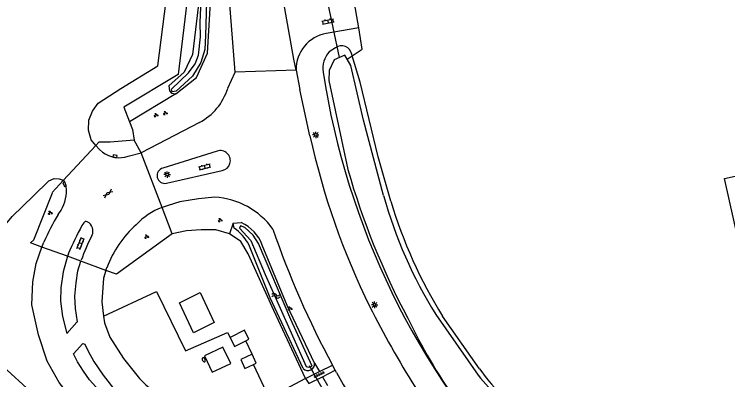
# Model space of a CAD drawing. Extents: x 130998 to 133001, y 398999 to 403002.
# Drawn here: x 132397 to 132534.4, y 401677.9 to 401748.3 of the extents above; entities that cross this region are included whole.
import ezdxf

# ---------------------------------------------------------------- set-up
doc = ezdxf.new("R2010")
doc.units = 0
for name, color, linetype in [('gg-afsc-hekwerk', 7, 'Continuous'), ('gg-bbg-open loods', 7, 'Continuous'), ('gg-knt-verharding', 7, 'Continuous'), ('gg-kntw-bovenkant insteek waterloop', 7, 'Continuous'), ('gg-kntw-waterlijn', 7, 'Continuous'), ('gg-kwrk-betonelement', 7, 'Continuous'), ('gg-kwrk-duiker nz buis', 7, 'Continuous'), ('gt-grn-groengrens', 7, 'Continuous'), ('gt-grn-groengrens NZ', 7, 'Continuous'), ('gt-grn-weggrens', 7, 'Continuous'), ('gt-symb-brandkraan', 7, 'Continuous'), ('gt-symb-gesloten verharding', 7, 'Continuous'), ('gt-symb-groenvak', 7, 'Continuous'), ('gt-symb-klinker verharding', 7, 'Continuous'), ('gt-symb-kolk', 7, 'Continuous'), ('gt-symb-lichtmast', 7, 'Continuous'), ('gt-symb-tegel verharding', 7, 'Continuous'), ('gt-symb-watersymbool', 7, 'Continuous'), ('gx-grn-maaiveld', 7, 'Continuous')]:
    doc.layers.add(name, color=color, linetype=linetype)

# ---------------------------------------------------------------- blocks, each defined once
blk = doc.blocks.new('gt0-LMAST')
at = {"layer": 'gt-symb-lichtmast'}
for p, q in [((-0.18, 0.17), (-0.45, 0.44)), ((-0.01, 0.25), (-0.01, 0.62)), ((0.17, 0.17), (0.44, 0.44)), ((-0.26, 0), (-0.63, 0)), ((-0.18, -0.18), (-0.45, -0.45)), ((-0.01, -0.25), (-0.01, -0.63)), ((0.44, -0.45), (0.17, -0.18)), ((0.24, 0), (0.62, 0))]:
    blk.add_line(p, q, dxfattribs=at)
blk.add_circle((-0.01, 0), 0.25, dxfattribs=at)
blk = doc.blocks.new('gt0-KL1')
at = {"layer": 'gt-symb-klinker verharding'}
for p, q in [((-1.15, 0.3), (1.15, 0.3)), ((-1, -0.3), (-1, 0.3)), ((-0.5, 0.3), (-0.5, 0.45)), ((0, -0.3), (0, 0.3)), ((0.5, 0.3), (0.5, 0.45)), ((1, -0.3), (1, 0.3)), ((-1.15, -0.3), (1.15, -0.3)), ((-0.5, -0.45), (-0.5, -0.3)), ((0.5, -0.45), (0.5, -0.3))]:
    blk.add_line(p, q, dxfattribs=at)
blk = doc.blocks.new('gt0-WA')
at = {"layer": 'gt-symb-watersymbool'}
for centre, start, end in [((-0.32, 0.02), 28.0725, 151.9275), ((0.43, 0.42), 208.0725, 331.9275), ((-0.32, -0.43), 28.0725, 151.9275), ((0.43, -0.03), 208.0725, 331.9275)]:
    blk.add_arc(centre, 0.425, start, end, dxfattribs=at)
blk = doc.blocks.new('gt0-GRVAK')
at = {"layer": 'gt-symb-groenvak'}
for p, q in [((-0.11, 0.19), (-0.23, 0.24)), ((-0.18, 0.15), (0.09, 0.15)), ((-0.09, 0.21), (-0.16, 0.32)), ((-0.05, 0.21), (-0.05, 0.39)), ((0, 0.21), (0.06, 0.32)), ((0.01, 0.19), (0.13, 0.24)), ((0.26, -0.05), (0.2, 0.06)), ((0.3, -0.05), (0.3, 0.13)), ((0.35, -0.05), (0.41, 0.06)), ((-0.24, -0.23), (-0.36, -0.18)), ((-0.32, -0.26), (-0.05, -0.26)), ((-0.23, -0.21), (-0.29, -0.09)), ((-0.18, -0.2), (-0.18, -0.02)), ((-0.14, -0.21), (-0.07, -0.09)), ((-0.12, -0.23), (0, -0.18)), ((0.24, -0.07), (0.12, -0.02)), ((0.17, -0.11), (0.44, -0.11)), ((0.37, -0.07), (0.49, -0.02))]:
    blk.add_line(p, q, dxfattribs=at)
blk = doc.blocks.new('gt0-TEG1')
at = {"layer": 'gt-symb-tegel verharding'}
for p, q in [((-1.12, 0), (1.12, 0)), ((-0.9, -0.25), (-0.9, 0.25)), ((-0.45, -0.25), (-0.45, 0.25)), ((0, -0.25), (0, 0.25)), ((0.45, -0.25), (0.45, 0.25)), ((0.9, -0.25), (0.9, 0.25))]:
    blk.add_line(p, q, dxfattribs=at)
blk = doc.blocks.new('gt0-KOLK')
at = {"layer": 'gt-symb-kolk'}
blk.add_lwpolyline([(0, 0), (0.37, 0), (0.37, 0.4), (-0.38, 0.4), (-0.38, 0), (0, 0)], dxfattribs=at)
blk = doc.blocks.new('gt0-GESVH1')
at = {"layer": 'gt-symb-gesloten verharding'}
for p, q in [((-0.99, -0.26), (0.01, 0.24)), ((0.01, -0.26), (-0.99, 0.24)), ((0.01, 0.24), (1.01, -0.26)), ((1.01, 0.24), (0.01, -0.26))]:
    blk.add_line(p, q, dxfattribs=at)
blk = doc.blocks.new('gt0-BR')
at = {"layer": 'gt-symb-brandkraan'}
for centre, radius, start, end in [((-0.24, 0), 0.206, 107.5669, 252.4331), ((0.6, -2.66), 3, 106.892, 107.5669), ((0, -0.69), 0.938, 73.108, 106.892), ((-0.6, -2.66), 3, 72.4331, 73.108), ((0.24, 0), 0.206, 287.567, 72.4331), ((0.6, 2.66), 3, 252.4331, 253.108), ((0, 0.69), 0.938, 253.108, 286.8921), ((-0.6, 2.66), 3, 286.8921, 287.567)]:
    blk.add_arc(centre, radius, start, end, dxfattribs=at)

msp = doc.modelspace()

# ---------------------------------------------------------------- linework, layer by layer
at = {"layer": 'gg-afsc-hekwerk'}
for p, q in [((132463.32, 401745.68), (132462.28, 401751.96)), ((132461.1, 401739.64), (132462.09, 401740.3)), ((132412.65, 401723.05), (132406.39, 401716.31)), ((132412.65, 401723.05), (132406.39, 401716.31)), ((132407.18, 401701.7), (132402.29, 401703.47)), ((132407.18, 401701.7), (132402.29, 401703.47)), ((132409.8, 401700.74), (132407.18, 401701.7)), ((132409.8, 401700.74), (132407.18, 401701.7)), ((132414.62, 401698.99), (132409.8, 401700.74)), ((132414.62, 401698.99), (132409.8, 401700.74)), ((132453.1, 401678.15), (132453.7, 401677.18)), ((132453.1, 401678.15), (132453.7, 401677.18))]:
    msp.add_line(p, q, dxfattribs=at)
for points in [[(132430.53, 401767.59), (132431.53, 401761.79), (132428.52, 401736.71)], [(132430.53, 401767.59), (132431.53, 401761.79), (132428.52, 401736.71)], [(132462.09, 401740.3), (132464.01, 401741.57), (132463.32, 401745.68)], [(132428.52, 401736.71), (132418.09, 401730.42), (132419.17, 401727.59)], [(132428.52, 401736.71), (132418.09, 401730.42), (132419.17, 401727.59)], [(132419.17, 401727.59), (132419.72, 401726.14), (132420.03, 401724.04)], [(132419.17, 401727.59), (132419.72, 401726.14), (132420.03, 401724.04)], [(132420.03, 401724.04), (132415.46, 401723.69), (132413.22, 401723.66), (132412.65, 401723.05)], [(132420.03, 401724.04), (132415.46, 401723.69), (132413.22, 401723.66), (132412.65, 401723.05)], [(132402.29, 401703.47), (132400.11, 401704.26), (132400.75, 401704.84), (132404.29, 401713.94), (132404.23, 401713.99), (132406.39, 401716.31)], [(132402.29, 401703.47), (132400.11, 401704.26), (132400.75, 401704.84), (132404.29, 401713.94), (132404.23, 401713.99), (132406.39, 401716.31)], [(132438.4, 401706.02), (132435.79, 401706.78), (132432.98, 401706.82), (132430.17, 401706.59), (132427.35, 401706.01)], [(132438.4, 401706.02), (132435.79, 401706.78), (132432.98, 401706.82), (132430.17, 401706.59), (132427.35, 401706.01)], [(132427.35, 401706.01), (132416.63, 401698.26), (132414.62, 401698.99)], [(132427.35, 401706.01), (132416.63, 401698.26), (132414.62, 401698.99)], [(132453.1, 401678.15), (132446.97, 401691.25), (132442.05, 401702.16), (132440.63, 401704.57), (132438.4, 401706.02)], [(132453.1, 401678.15), (132446.97, 401691.25), (132442.05, 401702.16), (132440.63, 401704.57), (132438.4, 401706.02)]]:
    msp.add_lwpolyline(points, dxfattribs=at)
at = {"layer": 'gg-bbg-open loods'}
msp.add_lwpolyline([(132561.17, 401694.82), (132539.76, 401690.05), (132533.83, 401716.66), (132555.25, 401721.43), (132561.17, 401694.82)], dxfattribs=at)
at = {"layer": 'gg-knt-verharding'}
for p, q in [((132463.32, 401745.68), (132457.08, 401744.6)), ((132438.1, 401734.04), (132439.49, 401737.14)), ((132451.26, 401737.56), (132452.01, 401733.78)), ((132453.93, 401724.88), (132452.01, 401733.78)), ((132432.63, 401727.44), (132421.42, 401721.61)), ((132436.04, 401721.94), (132425.57, 401718.68)), ((132418.9, 401720.96), (132421.42, 401721.61)), ((132426.26, 401715.77), (132437.01, 401718.22)), ((132406.54, 401716.17), (132406.39, 401716.31)), ((132405.42, 401709.75), (132405.96, 401710.59)), ((132410.33, 401708.15), (132409.98, 401707.6)), ((132402.29, 401703.47), (132402.66, 401704.41)), ((132407.37, 401702.17), (132407.18, 401701.7)), ((132409.8, 401700.74), (132409.86, 401700.92)), ((132414.62, 401698.99), (132414.81, 401699.51)), ((132455.76, 401679.49), (132458.27, 401680.75)), ((132458.8, 401679.77), (132458.27, 401680.75)), ((132453.1, 401678.15), (132455.76, 401679.49)), ((132456.32, 401678.51), (132458.8, 401679.77)), ((132459.04, 401679.33), (132458.8, 401679.77)), ((132453.7, 401677.18), (132456.32, 401678.51))]:
    msp.add_line(p, q, dxfattribs=at)
for points in [[(132439.49, 401737.14), (132439.09, 401742.88), (132438.14, 401754.35), (132437.24, 401768.61)], [(132451.26, 401737.56), (132450.85, 401739.64), (132448.8, 401751.29), (132447.97, 401756.34)], [(132413.94, 401721.77), (132413.36, 401722.28), (132412.65, 401723.05)], [(132435.63, 401713.06), (132432.46, 401712.79), (132428.83, 401712.16), (132426.58, 401711.49), (132425.43, 401711.1)]]:
    msp.add_lwpolyline(points, dxfattribs=at)
for centre, radius, start, end in [((132458.27, 401737.69), 7.01, 99.7948, 181.0699), ((132427.12, 401737.57), 11.54, 298.5349, 342.1535), ((132594.79, 401755.83), 144.22, 192.3925, 206.2868), ((132436.67, 401720.12), 1.93, 280.2366, 109.0853), ((132417.19, 401726.05), 5.37, 232.8133, 288.5398), ((132425.97, 401717.24), 1.5, 105.3154, 281.102), ((132399.85, 401714.35), 7.17, 328.435, 6.1046), ((132404.89, 401714.86), 2.1, 6.6935, 38.2303), ((132434.73, 401698.19), 14.9, 36.0207, 86.5563), ((132430.33, 401698.41), 13.61, 111.1197, 136.4839), ((132440.13, 401688.4), 40.75, 148.406, 156.8703), ((132410.77, 401707.91), 0.498, 60.2995, 151.79), ((132410.13, 401706.56), 1.99, 334.3183, 63.562), ((132459.4, 401680.46), 56.38, 151.2232, 157.348), ((132434.03, 401692.43), 20.48, 131.4795, 159.7921), ((132610.85, 401763.26), 173.47, 198.9414, 208.4029), ((132442.12, 401689.82), 34.12, 152.2618, 161.0115), ((132623.88, 401771.27), 177.14, 206.5982, 218.0062), ((132611.02, 401763.37), 173.67, 208.942, 215.8812)]:
    msp.add_arc(centre, radius, start, end, dxfattribs=at)
at = {"layer": 'gg-kntw-bovenkant insteek waterloop'}
for p, q in [((132458.86, 401741.85), (132457.63, 401741.09)), ((132462.09, 401740.3), (132461.99, 401740.61)), ((132439.16, 401708.05), (132440.68, 401708.18)), ((132439.31, 401707.1), (132439.16, 401708.05)), ((132486.58, 401680.05), (132479.49, 401690.19))]:
    msp.add_line(p, q, dxfattribs=at)
for points in [[(132432.26, 401767.89), (132432.79, 401760.14), (132432.56, 401751.35), (132431.27, 401740.52), (132429.68, 401737.16), (132426.74, 401734.5), (132426.84, 401733.56), (132427.23, 401733.13), (132428.1, 401732.98)], [(132428.1, 401732.98), (132432.07, 401736.15), (132434.21, 401740.81), (132434.69, 401749.47), (132434.86, 401762.54), (132434.74, 401768.24)], [(132469.51, 401712.3), (132467.08, 401720.83), (132463.58, 401735.25), (132462.09, 401740.3)], [(132452.65, 401680.09), (132446.26, 401693.71), (132442.15, 401703.96)], [(132454.83, 401681.12), (132449.54, 401692.22), (132444.74, 401703.86)]]:
    msp.add_lwpolyline(points, dxfattribs=at)
for centre, radius, start, end in [((132460.01, 401740.17), 2.04, 12.2315, 124.405), ((132461.38, 401737.82), 4.97, 138.9067, 187.5743), ((132603.56, 401759.86), 148.85, 188.7716, 223.1317), ((132557.05, 401738.5), 91.37, 196.6666, 211.9222), ((132437.62, 401701.23), 7.59, 20.2948, 66.1732), ((132434.24, 401699.68), 8.99, 28.4165, 55.6244), ((132453.56, 401680.97), 1.27, 223.967, 6.7208), ((132509.88, 401695.94), 28.2, 214.2907, 239.1237)]:
    msp.add_arc(centre, radius, start, end, dxfattribs=at)
at = {"layer": 'gg-kntw-waterlijn'}
msp.add_line((132478.21, 401690.49), (132486.32, 401678.8), dxfattribs=at)
for points in [[(132434.27, 401759.48), (132433.78, 401744.23), (132433.69, 401741.52), (132432.93, 401739), (132431.32, 401736.39), (132428.17, 401733.51), (132427.35, 401733.38), (132427.28, 401733.86), (132430.52, 401737.03), (132431.8, 401738.74), (132432.43, 401740.43), (132432.81, 401743.95), (132432.78, 401746.71), (132433.22, 401756.87)], [(132461.1, 401739.64), (132460.63, 401740.44), (132458.57, 401739.52), (132457.61, 401737.47), (132457.54, 401735.53), (132461.24, 401718.41)], [(132468.12, 401713.42), (132464.24, 401727.93), (132461.79, 401738.44), (132461.1, 401739.64)], [(132440.35, 401707.12), (132442.52, 401704.77), (132445.31, 401698.22), (132453.19, 401680.51), (132453.7, 401680.37), (132454.33, 401680.56), (132450.27, 401689.54), (132444.01, 401704.16), (132442.97, 401705.74), (132441.36, 401707.23), (132440.57, 401707.55), (132440.35, 401707.12)]]:
    msp.add_lwpolyline(points, dxfattribs=at)
for centre, radius, start, end in [((132602.9, 401758.9), 147.33, 195.9491, 207.9824), ((132552.25, 401736.73), 87.3, 195.4867, 211.9878), ((132570.01, 401736.44), 107.84, 205.6418, 225.0846), ((132518.55, 401705.65), 41.95, 219.787, 236.4682)]:
    msp.add_arc(centre, radius, start, end, dxfattribs=at)
at = {"layer": 'gg-kwrk-betonelement'}
msp.add_line((132442.8, 401682.88), (132440.6, 401681.83), dxfattribs=at)
for points in [[(132428.81, 401692.74), (132432.8, 401694.7), (132435.47, 401688.93), (132431.47, 401686.98), (132428.81, 401692.74)], [(132441.56, 401685.44), (132442.14, 401685.74), (132441.3, 401687.49), (132438.53, 401686.08)], [(132438.53, 401686.08), (132439.38, 401684.34), (132441.56, 401685.44)], [(132433.58, 401682.53), (132435.08, 401679.36), (132438.68, 401681.05), (132437.17, 401684.22), (132433.58, 401682.53)], [(132443.05, 401680.89), (132443.56, 401681.14), (132442.8, 401682.88)], [(132440.6, 401681.83), (132441.36, 401680.08), (132443.05, 401680.89)]]:
    msp.add_lwpolyline(points, dxfattribs=at)
at = {"layer": 'gg-kwrk-duiker nz buis'}
for p, q in [((132456.68, 401753.76), (132459.55, 401739.96)), ((132456.28, 401676.28), (132453.82, 401680.6))]:
    msp.add_line(p, q, dxfattribs=at)
at = {"layer": 'gt-grn-groengrens'}
for p, q in [((132421.42, 401721.61), (132420.03, 401724.04)), ((132427.35, 401706.01), (132425.43, 401711.1))]:
    msp.add_line(p, q, dxfattribs=at)
at = {"layer": 'gt-grn-groengrens NZ'}
for p, q in [((132428.1, 401732.98), (132419.17, 401727.59)), ((132439.16, 401708.05), (132438.4, 401706.02)), ((132454.83, 401681.12), (132455.76, 401679.49)), ((132456.32, 401678.51), (132457.29, 401676.81))]:
    msp.add_line(p, q, dxfattribs=at)
at = {"layer": 'gt-grn-weggrens'}
for p, q in [((132451.26, 401737.56), (132439.49, 401737.14)), ((132425.43, 401711.1), (132421.42, 401721.61))]:
    msp.add_line(p, q, dxfattribs=at)
at = {"layer": 'gx-grn-maaiveld'}
msp.add_line((132442.8, 401682.88), (132441.56, 401685.44), dxfattribs=at)
for points in [[(132412.65, 401723.05), (132411.8, 401724.11), (132411.25, 401726.01), (132411.31, 401727.91), (132412, 401729.67), (132413.14, 401731.18), (132417.46, 401733.99), (132424.61, 401738.34), (132426.55, 401753.42), (132425.98, 401772.88), (132419.58, 401808.39), (132412.42, 401848.11)], [(132392.23, 401684.46), (132391.12, 401688.09), (132390.31, 401693.36), (132390.6, 401697.77), (132391.69, 401702.18), (132393.98, 401706.36), (132396.53, 401709.37), (132400.66, 401713.37), (132403.59, 401716.21), (132404.67, 401716.65), (132405.61, 401716.62), (132406.19, 401716.45), (132406.39, 401716.31)], [(132438.88, 401645.39), (132425.01, 401657.98), (132412.79, 401669.08), (132409.01, 401673.04), (132405.6, 401677.39), (132403.32, 401681.52), (132401.64, 401686.59), (132400.33, 401692.35), (132400.5, 401696.81), (132401.19, 401700.32), (132402.29, 401703.47)], [(132407.18, 401701.7), (132406.35, 401698.73), (132405.92, 401695.65), (132405.88, 401693.05), (132406.23, 401690.12), (132407.07, 401686.81), (132409.02, 401688.99), (132409.13, 401689.11), (132408.75, 401691.66), (132408.65, 401694.04), (132408.85, 401696.6), (132409.21, 401698.87), (132409.8, 401700.74)], [(132414.62, 401698.99), (132414.14, 401697.46), (132413.81, 401692.94), (132414.17, 401690.19)], [(132414.17, 401690.19), (132424.38, 401694.91), (132429.93, 401683.48), (132438.02, 401687.03), (132438.53, 401686.08)], [(132414.17, 401690.19), (132414.34, 401688.9), (132415.37, 401686.11), (132418.02, 401682.02), (132421.09, 401678.19), (132422.32, 401676.98), (132424.73, 401674.98), (132428.39, 401672.61), (132432.11, 401670.44), (132434.19, 401669.22)], [(132408.34, 401682.93), (132410.19, 401684.92), (132410.58, 401684.75), (132411.18, 401683.45), (132412.31, 401681.42), (132414.09, 401678.8), (132416.55, 401675.67), (132419.62, 401672.74), (132428.98, 401664.23), (132441.28, 401653.03), (132440.82, 401652.52), (132435.1, 401657.88), (132432.14, 401660.36), (132428.01, 401663.22), (132426.1, 401664.53), (132423.29, 401666.88), (132417.7, 401672.09), (132415.17, 401674.25), (132412.67, 401676.58), (132411.47, 401677.92), (132410.26, 401679.56), (132409.11, 401681.37), (132408.34, 401682.93)], [(132392.23, 401684.46), (132393.3, 401682.27), (132395.56, 401679.78), (132403.15, 401672.85), (132436.3, 401642.53)], [(132453.1, 401678.15), (132446.06, 401674.47), (132443.05, 401680.89)]]:
    msp.add_lwpolyline(points, dxfattribs=at)

# ---------------------------------------------------------------- block references
at = {"layer": 'gt-symb-brandkraan', "rotation": 115.09245773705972}
msp.add_blockref('gt0-BR', (132433.46, 401681.77), dxfattribs=at)
at = {"layer": 'gt-symb-gesloten verharding', "rotation": 38.910397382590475}
msp.add_blockref('gt0-GESVH1', (132415.01, 401713.77), dxfattribs=at)
at = {"layer": 'gt-symb-groenvak'}
for p in [(132424.26, 401728.89), (132426.05, 401729.28), (132403.86, 401710.06), (132436.61, 401708.67), (132422.44, 401705.48), (132450.07, 401691.63)]:
    msp.add_blockref('gt0-GRVAK', p, dxfattribs=at)
at = {"layer": 'gt-symb-klinker verharding'}
for p, rotation in [((132457.43, 401746.92), 11.186329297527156), ((132433.67, 401718.93), 13.883418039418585), ((132409.74, 401704.18), 68.23049831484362)]:
    msp.add_blockref('gt0-KL1', p, dxfattribs=dict(at, rotation=rotation))
at = {"layer": 'gt-symb-kolk'}
for p, rotation in [((132416.33, 401720.75), -9.15139601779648), ((132406.83, 401715.66), 112.28037103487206)]:
    msp.add_blockref('gt0-KOLK', p, dxfattribs=dict(at, rotation=rotation))
at = {"layer": 'gt-symb-lichtmast', "rotation": -90.00000000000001}
for p in [(132455.05, 401725.06), (132466.4, 401692.36)]:
    msp.add_blockref('gt0-LMAST', p, dxfattribs=at)
at = {"layer": 'gt-symb-lichtmast'}
msp.add_blockref('gt0-LMAST', (132426.42, 401717.43), dxfattribs=at)
at = {"layer": 'gt-symb-tegel verharding', "rotation": 26.36005820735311}
msp.add_blockref('gt0-TEG1', (132455.74, 401678.91), dxfattribs=at)
at = {"layer": 'gt-symb-watersymbool'}
msp.add_blockref('gt0-WA', (132447.29, 401694.11), dxfattribs=at)

doc.saveas('drawing.dxf')
